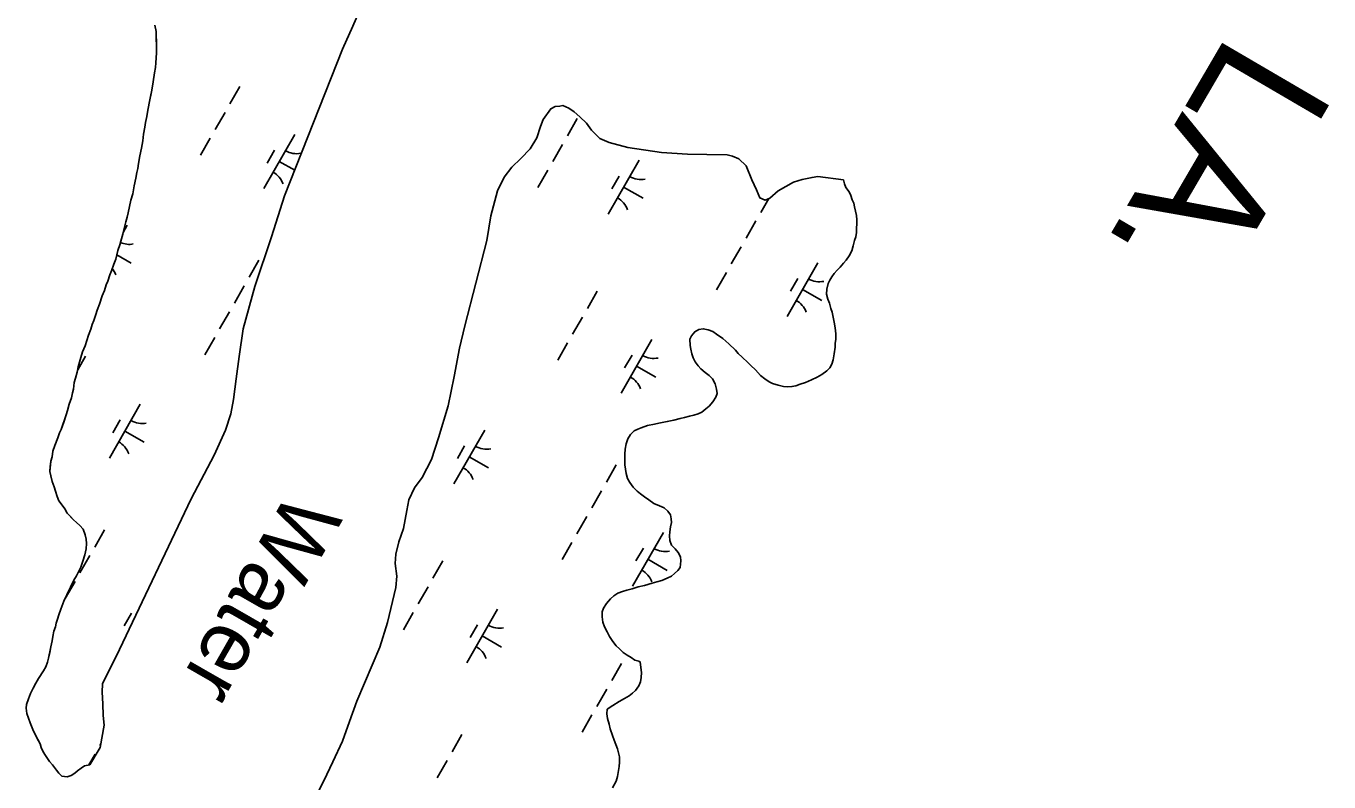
# Model space of a CAD drawing. Extents: x 3930721 to 3950824, y 220441 to 242861.
# Drawn here: x 3942288 to 3943341, y 226573 to 227183 of the extents above; entities that cross this region are included whole.
import ezdxf

# ---------------------------------------------------------------- set-up
doc = ezdxf.new("R2010")
doc.units = 0
for name, color, linetype in [('V-RIVR-IDEN', 7, 'Continuous'), ('V-TOPO-GNAM-IDEN', 7, 'Continuous'), ('V-TOPO-SHOR', 7, 'Continuous'), ('V-WETL-SWMP', 7, 'Continuous')]:
    doc.layers.add(name, color=color, linetype=linetype)

msp = doc.modelspace()

# ---------------------------------------------------------------- linework, layer by layer
at = {"layer": 'V-TOPO-SHOR'}
for points in [[(3942363.8, 226680.1), (3942421.6, 226801.6), (3942440.3, 226836.8), (3942449.4, 226857.1), (3942453.7, 226870.2), (3942455.9, 226881.9), (3942458.1, 226898.5), (3942460.5, 226916.5), (3942463.7, 226938.9), (3942473, 226973), (3942486.5, 227013.2), (3942497.2, 227046.2), (3942544, 227164.8), (3942552.4, 227183.3), (3942592, 227275.3), (3942638.6, 227398.1), (3942706.2, 227601.3), (3942756.8, 227758.7), (3942789.4, 227876), (3942820.4, 228033.9)], [(3942392.4, 227184.1), (3942393.5, 227178.9), (3942393.5, 227175.4), (3942393.6, 227170.9), (3942393.7, 227165.3), (3942393.7, 227161.8), (3942393.1, 227153.7), (3942392.8, 227149.9), (3942392.1, 227145.7), (3942391.1, 227138.3), (3942389.8, 227131.7), (3942388.8, 227126.4), (3942387.8, 227121.2), (3942386.5, 227113.8), (3942385.8, 227110.3), (3942384.8, 227105.4), (3942384.2, 227101.6)], [(3942574.2, 226681.8), (3942580.4, 226701.7), (3942587.1, 226730), (3942587.8, 226739.1), (3942586.5, 226749.5), (3942586.9, 226757), (3942589.3, 226766.8), (3942593.2, 226777.8), (3942595.8, 226792.3), (3942597.4, 226800.9), (3942602.2, 226810.5), (3942608.4, 226819), (3942615.9, 226833.5), (3942621.6, 226850.8), (3942629.2, 226876.7), (3942634.1, 226900.5), (3942638.3, 226923.4), (3942642.8, 226941.2), (3942660.5, 227010.3), (3942663.8, 227030.2), (3942669.2, 227050.3), (3942674.4, 227061.3), (3942680.6, 227069.5), (3942688, 227076.3), (3942695.4, 227084.1), (3942700.9, 227093), (3942703.8, 227102.3), (3942705.9, 227107.9), (3942712.1, 227116.6), (3942715.8, 227118.3), (3942719.5, 227118.8), (3942721.9, 227119.1), (3942726.8, 227117), (3942731, 227114), (3942735.7, 227110.1), (3942740.9, 227105), (3942745.1, 227099.3), (3942751.9, 227092.6), (3942759.2, 227089.4), (3942774.4, 227085.3), (3942801.7, 227081.4), (3942822.7, 227080), (3942838.3, 227079.7), (3942854.6, 227079.4), (3942859, 227078.3), (3942864.2, 227076.2), (3942870.1, 227070.5), (3942874.6, 227059.1), (3942878.4, 227051.2), (3942881, 227044.7), (3942885.3, 227042.9), (3942889.2, 227044.3), (3942895.9, 227050.4), (3942908.2, 227057.3), (3942915.2, 227059.5), (3942923.3, 227061.2), (3942927.9, 227062), (3942948.5, 227059.1)], [(3942384.2, 227101.6), (3942383.2, 227096), (3942382.5, 227090.7), (3942381.5, 227084.8), (3942380.2, 227078.5), (3942379.2, 227072.5), (3942378.6, 227068.3), (3942377.9, 227065.2), (3942376.9, 227060.6), (3942375.6, 227054.3), (3942374.6, 227048), (3942372.9, 227042.7), (3942371.9, 227037.8), (3942370.9, 227032.6), (3942369.9, 227029.1), (3942368.9, 227025.2), (3942367.2, 227018.9), (3942366.5, 227015.4), (3942364.8, 227009.8), (3942364.1, 227006.6), (3942362.4, 227002.1), (3942360.8, 226995.1), (3942359.1, 226991.2), (3942357.4, 226985.6), (3942356, 226982.5), (3942354.3, 226977.5), (3942352.9, 226974.4), (3942351.6, 226969.8), (3942349.9, 226965.6), (3942347.5, 226958.9), (3942345.8, 226954), (3942344.8, 226950.5), (3942343.1, 226945.6), (3942341.7, 226942.5), (3942340.7, 226938.6), (3942338.7, 226933.7), (3942337.3, 226929.5), (3942336, 226925.3), (3942333.9, 226920.4), (3942332.6, 226915.8), (3942331.6, 226912), (3942330.5, 226908.1), (3942329.5, 226903.9), (3942328.2, 226899), (3942327.2, 226895.5), (3942326.5, 226890.2), (3942325.9, 226887.1), (3942324.9, 226883.2), (3942323.2, 226878), (3942321.8, 226873.1), (3942320.8, 226869.5), (3942318.8, 226863.6), (3942316.7, 226857.6), (3942315.4, 226854.8), (3942314, 226851), (3942311.6, 226844.6), (3942309.9, 226840.1), (3942309.3, 226835.5), (3942308.2, 226832), (3942307.9, 226827.8), (3942307.6, 226823.6), (3942308.4, 226820.1), (3942309.5, 226815.6), (3942310.9, 226811.4), (3942312, 226807.9), (3942313.4, 226803.4), (3942314.9, 226799.9), (3942316.6, 226797.5), (3942319.5, 226793.7), (3942321.6, 226790.2), (3942324.1, 226787.4), (3942326.6, 226784.7), (3942329, 226782.6), (3942331.8, 226780.2), (3942334.3, 226777.1), (3942336.1, 226772.5), (3942336.8, 226769), (3942337.2, 226765.6), (3942336.9, 226761.4), (3942335.9, 226756.5), (3942334.2, 226751.2), (3942332.5, 226746.6), (3942331.2, 226743.8), (3942329.1, 226739.6), (3942327, 226736.1), (3942325, 226731.9), (3942322.9, 226727.7), (3942321.2, 226724.1), (3942318.8, 226718.9), (3942316.4, 226712.6), (3942314.7, 226708), (3942313.7, 226704.5), (3942312.7, 226701.3), (3942312, 226698.2), (3942310.7, 226694.7), (3942310, 226690.5), (3942309.4, 226687), (3942308.4, 226682.1), (3942307.4, 226677.5), (3942306.4, 226673), (3942305.7, 226669.8)], [(3942339.7, 226587), (3942348.2, 226600.8), (3942351.3, 226619), (3942350.6, 226626.7), (3942350.2, 226636.2), (3942349.7, 226645.5), (3942350.1, 226652.2), (3942363.8, 226680.1)], [(3942488.1, 226487), (3942503.6, 226519.3), (3942517, 226548.9), (3942524.2, 226564.9), (3942531.2, 226579.1), (3942536.2, 226589.4), (3942544, 226606.1), (3942549.5, 226621.9), (3942555.5, 226638.3), (3942574.2, 226681.8)], [(3942305.7, 226669.8), (3942304.3, 226665.9), (3942302.3, 226662.7), (3942298.3, 226656.6), (3942296.1, 226652.9), (3942294.1, 226648.7), (3942291.9, 226644.4), (3942290.3, 226640.1), (3942288.7, 226635.7), (3942288.3, 226632.6), (3942288.9, 226628.4), (3942291.6, 226620.9), (3942293.7, 226615.3), (3942295.7, 226611.4), (3942297.1, 226608.6), (3942299.6, 226603.8), (3942300.6, 226600.9), (3942302.2, 226597.3), (3942304.1, 226594.3), (3942307.3, 226589.5), (3942309.6, 226587), (3942312.8, 226582.6), (3942314.9, 226580.2), (3942317.3, 226577.6), (3942321.4, 226577.2), (3942324.8, 226578.4), (3942327.6, 226580.1), (3942329.8, 226582.1), (3942332.7, 226584.3), (3942335.5, 226586), (3942339.7, 226587)]]:
    msp.add_lwpolyline(points, dxfattribs=at)
at = {"layer": 'V-WETL-SWMP'}
for p, q in [((3942461, 227134.6), (3942453, 227120.7)), ((3942449.1, 227113.7), (3942441.1, 227099.9)), ((3942733.6, 227108.6), (3942725.6, 227094.7)), ((3942437.1, 227092.9), (3942429.2, 227079)), ((3942505.3, 227095.7), (3942480.4, 227052.3)), ((3942489.1, 227083.1), (3942483.2, 227072.7)), ((3942721.6, 227087.8), (3942713.7, 227073.9)), ((3942492.8, 227074), (3942505.3, 227066.9)), ((3942783.5, 227075), (3942758.6, 227031.6)), ((3942709.7, 227067), (3942701.8, 227053.1)), ((3942767.3, 227062.3), (3942761.4, 227051.9)), ((3942771, 227053.3), (3942786.7, 227044.3)), ((3942888.2, 227044), (3942881.9, 227032.9)), ((3942877.9, 227026), (3942870, 227012.1)), ((3942370.1, 227022.5), (3942366.8, 227016.7)), ((3942866, 227005.1), (3942858, 226991.3)), ((3942361.6, 226998.6), (3942373.3, 226991.9)), ((3942476.4, 226994.4), (3942468.5, 226980.5)), ((3942854.1, 226984.3), (3942846.1, 226970.4)), ((3942927.8, 226992.3), (3942903, 226948.9)), ((3942464.5, 226973.5), (3942456.6, 226959.6)), ((3942911.7, 226979.6), (3942905.7, 226969.2)), ((3942749.7, 226969.2), (3942741.7, 226955.4)), ((3942915.4, 226970.6), (3942931, 226961.7)), ((3942452.6, 226952.7), (3942444.6, 226938.8)), ((3942737.8, 226948.4), (3942729.8, 226934.5)), ((3942440.7, 226931.9), (3942432.7, 226918)), ((3942725.8, 226927.6), (3942717.9, 226913.7)), ((3942793.9, 226930.4), (3942769.1, 226887)), ((3942336.3, 226916.8), (3942330, 226905.9)), ((3942777.8, 226917.7), (3942771.8, 226907.3)), ((3942781.5, 226908.7), (3942797.1, 226899.8)), ((3942380.5, 226878), (3942355.7, 226834.6)), ((3942364.4, 226865.3), (3942358.4, 226854.9)), ((3942368.1, 226856.3), (3942383.7, 226847.3)), ((3942658.8, 226857.2), (3942633.9, 226813.8)), ((3942642.6, 226844.5), (3942636.7, 226834.1)), ((3942646.3, 226835.5), (3942661.9, 226826.6)), ((3942765.1, 226829), (3942757.2, 226815.1)), ((3942753.2, 226808.2), (3942745.2, 226794.3)), ((3942741.3, 226787.4), (3942733.3, 226773.5)), ((3942351.7, 226776.6), (3942343.8, 226762.7)), ((3942803.1, 226774.5), (3942778.2, 226731.1)), ((3942729.3, 226766.5), (3942721.4, 226752.7)), ((3942339.8, 226755.8), (3942331.8, 226741.9)), ((3942787, 226761.9), (3942781, 226751.5)), ((3942790.7, 226752.8), (3942806.3, 226743.9)), ((3942625, 226751.5), (3942617, 226737.6)), ((3942327.9, 226734.9), (3942319.9, 226721.1)), ((3942613, 226730.6), (3942605.1, 226716.8)), ((3942669.2, 226712.6), (3942644.4, 226669.2)), ((3942373.6, 226709.4), (3942367.6, 226699)), ((3942601.1, 226709.8), (3942593.2, 226695.9)), ((3942653.1, 226700), (3942647.1, 226689.6)), ((3942656.8, 226690.9), (3942672.4, 226682)), ((3942769.3, 226668.8), (3942761.4, 226654.9)), ((3942757.4, 226648), (3942749.4, 226634.1)), ((3942745.4, 226627.2), (3942737.5, 226613.3)), ((3942640.4, 226611.3), (3942632.5, 226597.4)), ((3942344, 226595.5), (3942339, 226586.8)), ((3942348.7, 226603.7), (3942347.9, 226602.5)), ((3942628.5, 226590.4), (3942620.5, 226576.5))]:
    msp.add_line(p, q, dxfattribs=at)
for points in [[(3942288.9, 226628.4), (3942291.6, 226620.9), (3942293.7, 226615.3), (3942295.7, 226611.4), (3942299.6, 226603.8), (3942300.6, 226600.9), (3942302.2, 226597.3), (3942304.1, 226594.3), (3942307.3, 226589.5), (3942309.6, 226587), (3942312.8, 226582.6), (3942314.9, 226580.2), (3942317.3, 226577.6), (3942321.4, 226577.2), (3942324.8, 226578.4), (3942327.6, 226580.1), (3942329.8, 226582.1), (3942332.7, 226584.3), (3942335.5, 226586), (3942339.7, 226587), (3942348.2, 226600.8), (3942351.3, 226619), (3942350.6, 226626.7), (3942350.2, 226636.2), (3942349.7, 226645.5), (3942350.1, 226652.2), (3942363.8, 226680.1), (3942421.6, 226801.6), (3942440.3, 226836.8), (3942449.4, 226857.1), (3942453.7, 226870.2), (3942455.9, 226881.9), (3942458.1, 226898.5), (3942460.5, 226916.5), (3942463.7, 226938.9), (3942473, 226973), (3942486.5, 227013.2), (3942497.2, 227046.2), (3942544, 227164.8), (3942552.4, 227183.3), (3942592, 227275.3)], [(3942392.4, 227184.1), (3942393.5, 227178.9), (3942393.7, 227161.8), (3942393.1, 227153.7), (3942392.8, 227149.9), (3942392.1, 227145.7), (3942391.1, 227138.3), (3942389.8, 227131.7), (3942387.8, 227121.2), (3942386.5, 227113.8), (3942385.8, 227110.3), (3942384.8, 227105.4), (3942384.2, 227101.6), (3942383.2, 227096)], [(3942587.1, 226730), (3942587.8, 226739.1), (3942586.5, 226749.5), (3942586.9, 226757), (3942589.3, 226766.8), (3942593.2, 226777.8), (3942595.8, 226792.3), (3942597.4, 226800.9), (3942602.2, 226810.5), (3942608.4, 226819), (3942615.9, 226833.5), (3942621.6, 226850.8), (3942629.2, 226876.7), (3942634.1, 226900.5), (3942638.3, 226923.4), (3942642.8, 226941.2), (3942660.5, 227010.3), (3942663.8, 227030.2), (3942669.2, 227050.2), (3942674.4, 227061.3), (3942680.6, 227069.5), (3942688, 227076.3), (3942695.4, 227084.1), (3942700.9, 227093), (3942703.8, 227102.3), (3942705.9, 227107.9), (3942712.1, 227116.6), (3942715.8, 227118.3), (3942719.5, 227118.8), (3942721.9, 227119.1), (3942726.8, 227117), (3942731, 227114), (3942735.7, 227110.1), (3942740.9, 227105), (3942745.1, 227099.3), (3942751.9, 227092.6), (3942759.2, 227089.4), (3942774.4, 227085.3), (3942801.7, 227081.4), (3942822.7, 227080), (3942838.3, 227079.7), (3942854.6, 227079.4), (3942859, 227078.3), (3942864.2, 227076.2), (3942870.1, 227070.5), (3942874.6, 227059.1), (3942878.4, 227051.2), (3942881, 227044.7), (3942885.3, 227042.9), (3942889.2, 227044.3), (3942895.9, 227050.4), (3942908.2, 227057.3), (3942915.2, 227059.5), (3942923.3, 227061.2), (3942927.9, 227062), (3942948.5, 227059.1), (3942949.5, 227056.1), (3942950.5, 227053), (3942953.1, 227049.6), (3942954.5, 227046.6), (3942955.7, 227043.1), (3942956.9, 227040.3), (3942957.6, 227037.3), (3942958.3, 227034), (3942959.1, 227030.3), (3942959.3, 227026.8), (3942959.4, 227023.8), (3942959.2, 227020.3), (3942959.2, 227016.6), (3942958.5, 227013.3), (3942957.6, 227010.1), (3942956.5, 227005.9), (3942955.4, 227001.9), (3942953.1, 226997.9), (3942950.8, 226994.4), (3942948.7, 226992), (3942946, 226988.8), (3942943.5, 226986.2), (3942941.2, 226983.6), (3942939.1, 226980.8), (3942937.5, 226978.2), (3942936.3, 226975.4), (3942935.2, 226971), (3942935, 226967), (3942936, 226962.8), (3942937.2, 226959.6), (3942938.4, 226955.4), (3942939.4, 226952.4), (3942940.3, 226948.4), (3942941.1, 226944.3), (3942941.8, 226939.8), (3942942.3, 226935), (3942942.4, 226930.5), (3942942, 226927.1), (3942941.8, 226924), (3942941.1, 226918.7), (3942940.2, 226913.8), (3942939.3, 226910.5), (3942937.5, 226907.5), (3942935.2, 226905.1), (3942931, 226902)], [(3942383.2, 227096), (3942382.5, 227090.7), (3942381.5, 227084.8), (3942380.2, 227078.5), (3942379.2, 227072.5), (3942378.6, 227068.3), (3942377.9, 227065.2), (3942376.9, 227060.6), (3942375.6, 227054.3), (3942374.6, 227048), (3942372.9, 227042.7), (3942371.9, 227037.8), (3942370.9, 227032.6), (3942369.9, 227029.1), (3942368.9, 227025.2), (3942367.2, 227018.9), (3942366.5, 227015.4), (3942364.8, 227009.8), (3942364.1, 227006.6), (3942362.4, 227002.1), (3942360.8, 226995.1), (3942359.1, 226991.2), (3942357.4, 226985.6), (3942356, 226982.5), (3942354.3, 226977.5), (3942352.9, 226974.4), (3942351.6, 226969.8), (3942349.9, 226965.6), (3942347.5, 226958.9), (3942345.8, 226954), (3942344.8, 226950.5), (3942343.1, 226945.6), (3942341.7, 226942.5), (3942340.7, 226938.6), (3942338.7, 226933.7), (3942336, 226925.3), (3942333.9, 226920.4), (3942332.6, 226915.8), (3942330.5, 226908.1), (3942329.5, 226903.9), (3942328.2, 226899), (3942327.2, 226895.5), (3942326.5, 226890.2), (3942325.9, 226887.1), (3942324.9, 226883.2), (3942323.2, 226878), (3942321.8, 226873.1), (3942320.8, 226869.5), (3942316.7, 226857.6), (3942315.4, 226854.8), (3942314, 226851), (3942311.6, 226844.6), (3942309.9, 226840.1), (3942309.3, 226835.5), (3942308.2, 226832), (3942307.6, 226823.6), (3942308.4, 226820.1), (3942309.5, 226815.6), (3942310.9, 226811.4), (3942312, 226807.9), (3942313.4, 226803.4), (3942314.9, 226799.9), (3942316.6, 226797.5), (3942319.5, 226793.7), (3942321.6, 226790.2), (3942326.6, 226784.7), (3942329, 226782.6), (3942331.8, 226780.2), (3942334.3, 226777.1), (3942336.1, 226772.5), (3942336.8, 226769), (3942337.2, 226765.6), (3942336.9, 226761.4), (3942335.9, 226756.5), (3942334.2, 226751.2), (3942332.5, 226746.6), (3942329.1, 226739.6), (3942327, 226736.1), (3942321.2, 226724.1), (3942318.8, 226718.9), (3942316.4, 226712.6), (3942314.7, 226708), (3942313.7, 226704.5), (3942312.7, 226701.3), (3942312, 226698.2), (3942310.7, 226694.7), (3942310, 226690.5), (3942309.4, 226687), (3942308.4, 226682.1), (3942306.4, 226673), (3942305.7, 226669.8), (3942304.3, 226665.9), (3942302.3, 226662.7), (3942298.3, 226656.6), (3942296.1, 226652.9), (3942294.1, 226648.7), (3942291.9, 226644.4), (3942290.3, 226640.1), (3942288.7, 226635.7), (3942288.3, 226632.6), (3942288.9, 226628.4)], [(3942931, 226902), (3942927.3, 226899.9), (3942922.9, 226897.8), (3942917.8, 226895.6), (3942913.7, 226894.2), (3942910.2, 226893), (3942906.9, 226892.3), (3942903.7, 226892), (3942900.2, 226892.4), (3942895.8, 226893.3), (3942891.3, 226894.9), (3942888.5, 226896), (3942885, 226898.5), (3942881.7, 226901.3), (3942877.5, 226905.7), (3942873.7, 226909.4), (3942871.4, 226911.7), (3942866.9, 226916.1), (3942863.6, 226919), (3942861.3, 226921.6), (3942855.9, 226926.9), (3942851.2, 226931), (3942846, 226934.7), (3942843, 226936.8), (3942839.2, 226938.1), (3942835.3, 226939), (3942831.8, 226938.3), (3942828.5, 226936.6), (3942825.8, 226933.3), (3942824.6, 226930.5), (3942824.7, 226925.4), (3942825.2, 226922.4), (3942826.1, 226918.7), (3942827.3, 226915.6), (3942828.8, 226912.2), (3942831.1, 226908.9), (3942833.5, 226906.6), (3942837, 226903.6), (3942840.1, 226901.1), (3942842.9, 226898.4), (3942845, 226894.4), (3942846, 226890.2), (3942846.5, 226886.8), (3942845.4, 226883.7), (3942843.1, 226880), (3942840.1, 226876.5), (3942837.5, 226874.3), (3942834.3, 226871.5), (3942831.3, 226870.3), (3942827.6, 226869.3), (3942824.1, 226868.4), (3942820.2, 226867.4), (3942816.7, 226866.4), (3942811.6, 226865.2), (3942806.2, 226864), (3942799.5, 226862.8), (3942796, 226862), (3942790.4, 226860.8), (3942785.3, 226859.1), (3942782.5, 226857.9), (3942779.5, 226856.5), (3942776.5, 226853.5), (3942774.5, 226850.2), (3942773.1, 226846), (3942772.2, 226841.8), (3942772, 226837.8), (3942772.1, 226833.2), (3942772.1, 226829.2), (3942772.6, 226825.5), (3942773.1, 226822), (3942774.1, 226818.1), (3942776, 226814.8), (3942778.6, 226811.1), (3942781.9, 226807.9), (3942784.7, 226805.8), (3942788, 226803.3), (3942791.5, 226800.8), (3942795.5, 226798), (3942799.9, 226796), (3942803.7, 226794.4), (3942806.7, 226791.6), (3942808.8, 226788.6), (3942809.3, 226785.6), (3942809.6, 226782.6), (3942808.9, 226779.1), (3942808.3, 226775.1), (3942808.1, 226771.9), (3942808.4, 226767.9), (3942809.8, 226764.2), (3942812.6, 226761.2), (3942815.2, 226758.4), (3942816.9, 226754.7), (3942817.1, 226751.5), (3942816.7, 226746.1), (3942814.7, 226743.8), (3942812.1, 226741.4), (3942809.6, 226739.1), (3942806.1, 226737.6), (3942801.9, 226735.7), (3942797.8, 226734.5), (3942794, 226733.6)], [(3942794, 226733.6), (3942787.8, 226731.6), (3942782.7, 226730.7), (3942778, 226729), (3942773.6, 226727.8), (3942770.1, 226726.8), (3942766.2, 226725.4), (3942763, 226723.2), (3942760.4, 226720.9), (3942757.2, 226717.1), (3942754.7, 226713.4), (3942753.6, 226710.3), (3942753.6, 226706.4), (3942754.1, 226702.2), (3942755.5, 226698.3), (3942757.7, 226694.3), (3942759.6, 226690.4), (3942762.2, 226686.5), (3942765, 226683), (3942767.6, 226680.5), (3942770.6, 226677.7), (3942773.9, 226675.4), (3942777, 226673.6), (3942780.2, 226671.5), (3942783.3, 226670.6), (3942784.4, 226669.9), (3942785.4, 226661.4), (3942785.3, 226657.5), (3942784.7, 226653.9), (3942783.3, 226650.6), (3942780.7, 226647), (3942778.2, 226644.7), (3942775.4, 226642.7), (3942771.8, 226640.5), (3942767.4, 226638), (3942762.3, 226634.9), (3942757.7, 226631.7), (3942757.5, 226628), (3942758.1, 226624.2), (3942759.2, 226619.8), (3942760.2, 226615.9), (3942762, 226610.5), (3942763.5, 226606.8), (3942766.1, 226599.8), (3942767.6, 226593.3), (3942767.8, 226588.9), (3942767.4, 226585.6), (3942767, 226582.2), (3942766.1, 226577.5), (3942764.9, 226573.7), (3942761.9, 226568.4)], [(3942524.2, 226564.9), (3942531.2, 226579.1), (3942536.2, 226589.4), (3942544, 226606.1), (3942549.5, 226621.9), (3942555.5, 226638.3), (3942574.2, 226681.8), (3942580.4, 226701.7), (3942587.1, 226730)]]:
    msp.add_lwpolyline(points, dxfattribs=at)
for centre, start, end in [((3942506.8, 227097.9), 239.4279, 280.9715), ((3942479.3, 227050), 19.4279, 60.9715), ((3942785, 227077.1), 239.4279, 280.9715), ((3942757.5, 227029.2), 19.4279, 60.9715), ((3942371.6, 227024.7), 246.4717, 280.9715), ((3942344.1, 226976.7), 19.4279, 38.1649), ((3942929.3, 226994.5), 239.4279, 280.9715), ((3942901.9, 226946.5), 19.4279, 60.9715), ((3942795.5, 226932.6), 239.4279, 280.9715), ((3942768, 226884.6), 19.4279, 60.9715), ((3942382.1, 226880.1), 239.4279, 280.9715), ((3942354.6, 226832.2), 19.4279, 60.9715), ((3942660.3, 226859.3), 239.4279, 280.9715), ((3942632.8, 226811.4), 19.4279, 60.9715), ((3942804.6, 226776.7), 239.4279, 280.9715), ((3942777.2, 226728.7), 19.4279, 60.9715), ((3942670.7, 226714.8), 239.4279, 280.9715), ((3942643.3, 226666.9), 19.4279, 60.9715)]:
    msp.add_arc(centre, 17.6, start, end, dxfattribs=at)

# ---------------------------------------------------------------- texts
at = {"layer": 'V-RIVR-IDEN'}
msp.add_text('Water', height=50, rotation=240.1997, dxfattribs=at).set_placement((3942501, 226809.8))
at = {"layer": 'V-TOPO-GNAM-IDEN'}
msp.add_text('LA.', height=100, rotation=239.7006, dxfattribs=at).set_placement((3943260, 227179.3))

doc.saveas('drawing.dxf')
